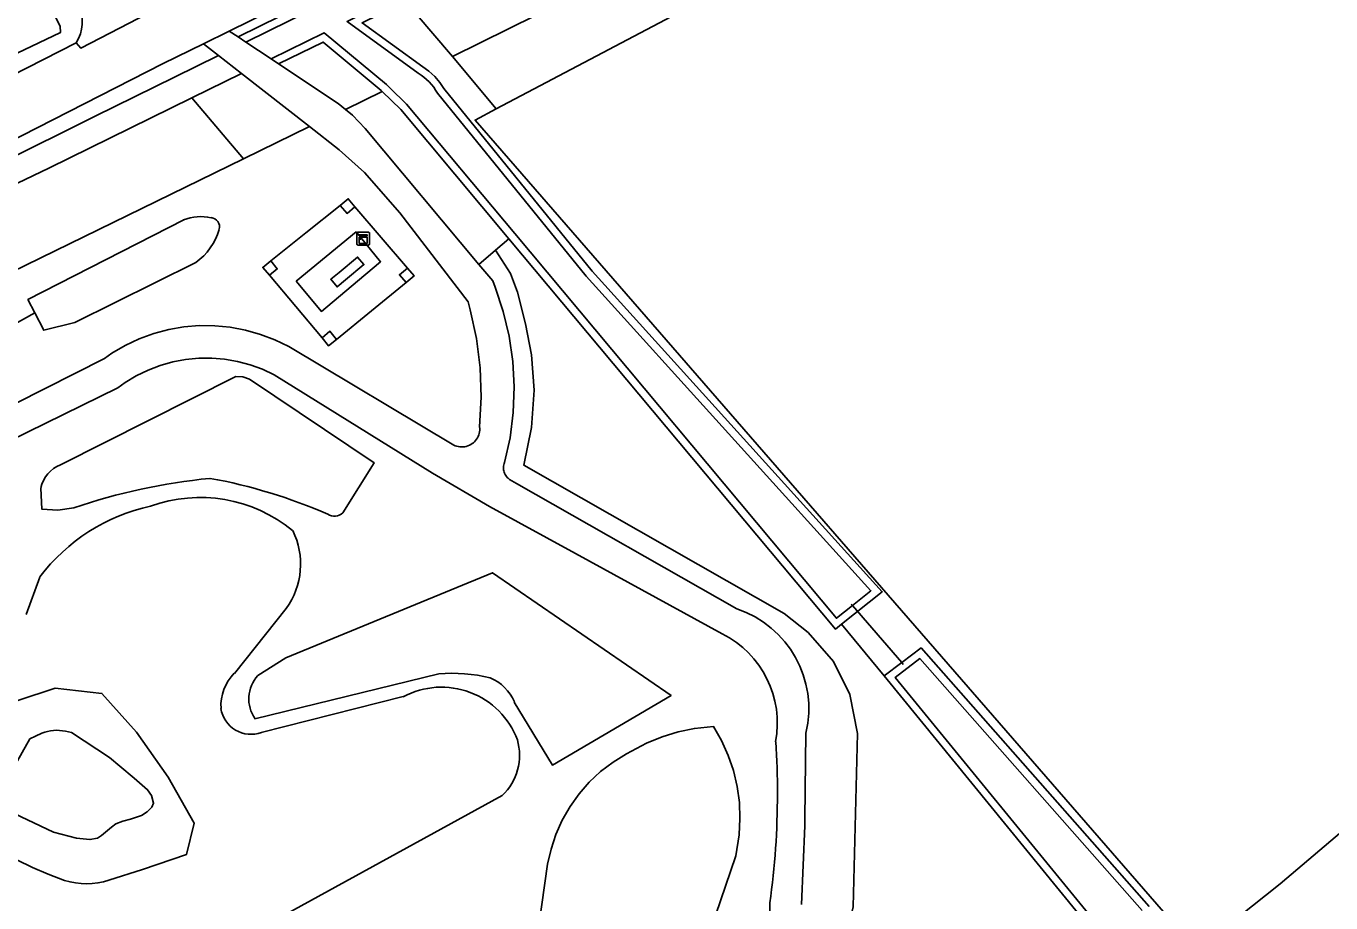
# Model space of a CAD drawing. Extents: x 157321 to 158827, y 386650 to 388532.
# Drawn here: x 158145.3 to 158246.4, y 386782 to 386849.9 of the extents above; entities that cross this region are included whole.
import ezdxf

# ---------------------------------------------------------------- set-up
doc = ezdxf.new("R2010")
doc.units = 0
for name, color, linetype in [('IMGEO_Bouwland', 7, 'Continuous'), ('IMGEO_Duiker', 7, 'Continuous'), ('IMGEO_Fietspad_gesloten', 7, 'Continuous'), ('IMGEO_Grasland_overig', 7, 'Continuous'), ('IMGEO_Groenvoorziening', 7, 'Continuous'), ('IMGEO_Hoogspanningsmast', 7, 'Continuous'), ('IMGEO_Kast', 7, 'Continuous'), ('IMGEO_Loofbos', 7, 'Continuous'), ('IMGEO_Meer_plas_ven_vijver', 7, 'Continuous'), ('IMGEO_Pand', 7, 'Continuous'), ('IMGEO_Voetpad_gesloten', 7, 'Continuous'), ('IMGEO_Waterloop', 7, 'Continuous')]:
    doc.layers.add(name, color=color, linetype=linetype)

msp = doc.modelspace()

# ---------------------------------------------------------------- linework, layer by layer
at = {"layer": 'IMGEO_Bouwland'}
msp.add_lwpolyline([(158181.71, 386843.44), (158180.07, 386842.58), (158234.95, 386779.48), (158235.86, 386778.22)], dxfattribs=at)
at = {"layer": 'IMGEO_Duiker'}
for points in [[(158145.97, 386827.66), (158138.89, 386823.71)], [(158213.24, 386800.41), (158213.12, 386800.56), (158209.3, 386804.98), (158209.2, 386805.09)]]:
    msp.add_lwpolyline(points, dxfattribs=at)
at = {"layer": 'IMGEO_Fietspad_gesloten'}
for points in [[(158300.36, 386917.23), (158294.06, 386915.13), (158273.06, 386904.89), (158206.9, 386872.04), (158161.03, 386849.47)], [(158149.19, 386848.57), (158149.55, 386848.14), (158153.28, 386850.08), (158155.21, 386851.08), (158155.06, 386851.39)], [(158159.04, 386848.49), (158161.03, 386849.47)], [(158128.78, 386838.38), (158131.69, 386839.63), (158135.37, 386841.41), (158137.81, 386842.77), (158149.19, 386848.57)], [(158130.75, 386834.17), (158134.04, 386835.91), (158140.07, 386838.87), (158155.92, 386846.96), (158159.04, 386848.49)]]:
    msp.add_lwpolyline(points, dxfattribs=at)
msp.add_arc((158146.57, 386850.21), 3.09, 327.9389, 23.4619, dxfattribs=at)
at = {"layer": 'IMGEO_Grasland_overig'}
for points in [[(158305.33, 386908.57), (158181.71, 386843.44)], [(158178.33, 386847.49), (158293.34, 386904.34)], [(158235.86, 386778.22), (158242.43, 386783.42), (158246.35, 386786.77), (158250.86, 386790.58), (158258.2, 386797.76), (158265.42, 386804.47), (158271.23, 386810.34), (158276.43, 386815.61), (158281.18, 386820.45), (158289.87, 386831.24), (158304.89, 386848.81), (158310.12, 386854.92), (158314.8, 386859.54), (158319.87, 386864.35), (158326.72, 386870.06), (158334.43, 386876.45)], [(158181.71, 386843.44), (158178.33, 386847.49)]]:
    msp.add_lwpolyline(points, dxfattribs=at)
at = {"layer": 'IMGEO_Groenvoorziening'}
for points in [[(158161.73, 386849.01), (158291.55, 386912.93), (158298.71, 386916.1), (158300.17, 386914.49)], [(158299.02, 386913.18), (158261.23, 386894.69), (158214.14, 386871.12), (158171.32, 386850.1), (158176.02, 386846.7), (158176.49, 386846.37), (158176.95, 386845.96), (158177.35, 386845.49), (158177.65, 386845.03), (158189.15, 386830.88), (158211.61, 386806.05), (158208.45, 386803.53)], [(158297.41, 386910.67), (158175.43, 386850.88), (158178.33, 386847.49)], [(158161.03, 386849.47), (158161.73, 386849.01)], [(158161.73, 386849.01), (158162.31, 386848.62)], [(158160.2, 386847.58), (158159.04, 386848.49)], [(158164.86, 386846.93), (158168.3, 386848.62), (158172.81, 386844.87), (158172.89, 386844.8)], [(158164.27, 386847.31), (158164.86, 386846.93)], [(158164.86, 386846.93), (158169.48, 386843.85), (158170.05, 386843.39)], [(158167.24, 386842.08), (158161.98, 386846.19)], [(158170.05, 386843.39), (158172.89, 386844.8)], [(158172.89, 386844.8), (158174.32, 386843.4), (158182.69, 386833.38)], [(158162.13, 386839.58), (158158.15, 386844.31)], [(158170.05, 386843.39), (158170.58, 386842.96), (158171.55, 386841.93), (158180.37, 386831.39)], [(158167.24, 386842.08), (158169.55, 386840.28), (158171.5, 386838.52), (158174.25, 386835.39), (158179.53, 386828.49), (158179.7, 386827.88), (158180.18, 386825.65), (158180.46, 386823.39), (158180.54, 386821.11), (158180.42, 386818.83), (158180.42, 386818.81), (158180.43, 386818.68), (158180.43, 386818.56), (158180.42, 386818.44), (158180.39, 386818.31), (158180.36, 386818.2), (158180.31, 386818.08), (158180.28, 386818.02), (158180.26, 386817.97), (158180.19, 386817.87), (158180.11, 386817.77), (158180.03, 386817.67), (158179.94, 386817.59), (158179.84, 386817.52), (158179.74, 386817.45), (158179.63, 386817.39), (158179.51, 386817.34), (158179.39, 386817.31), (158179.27, 386817.28), (158179.15, 386817.27), (158179.03, 386817.26), (158178.9, 386817.27), (158178.78, 386817.29), (158178.66, 386817.32), (158178.54, 386817.36), (158178.43, 386817.41), (158165.64, 386825.03), (158164.57, 386825.55), (158163.45, 386825.98), (158162.29, 386826.31), (158161.12, 386826.53), (158159.92, 386826.65), (158158.72, 386826.66), (158157.53, 386826.56), (158156.35, 386826.35), (158155.19, 386826.04), (158154.07, 386825.63), (158152.98, 386825.12), (158151.95, 386824.52), (158151.37, 386824.12), (158137.5, 386817.11)], [(158162.13, 386839.58), (158167.24, 386842.08)], [(158121.69, 386819.83), (158162.13, 386839.58)], [(158169.62, 386835.97), (158166.97, 386833.85), (158164.26, 386831.67)], [(158174.83, 386831.12), (158170.77, 386835.87)], [(158164.15, 386830.56), (158168.22, 386825.7)], [(158169.35, 386825.59), (158172.05, 386827.81), (158174.73, 386830.01)], [(158199.22, 386802.8), (158187.86, 386809), (158181.19, 386812.64), (158176.77, 386815.24), (158164.52, 386822.85), (158163.61, 386823.28), (158162.66, 386823.63), (158161.68, 386823.89), (158160.68, 386824.06), (158159.68, 386824.14), (158158.67, 386824.14), (158157.66, 386824.04), (158156.67, 386823.85), (158155.69, 386823.58), (158154.75, 386823.21), (158153.84, 386822.77), (158152.98, 386822.25), (158152.42, 386821.85), (158138.39, 386814.98)], [(158147.97, 386815.87), (158161.54, 386822.71), (158162.09, 386822.7), (158162.6, 386822.5), (158172.26, 386816.03), (158169.82, 386812.17)], [(158149, 386812.55), (158147.77, 386812.37), (158146.53, 386812.44), (158146.45, 386814.08)], [(158163.24, 386799.56), (158165.43, 386800.93), (158181.42, 386807.52), (158195.26, 386798.02), (158186.06, 386792.63), (158183.11, 386797.51)], [(158146.36, 386807.19), (158145.3, 386804.29)], [(158161.43, 386799.73), (158165.45, 386804.76)], [(158211.76, 386799.53), (158213.12, 386800.56), (158214.61, 386801.7), (158232.28, 386781.68)], [(158177.26, 386799.7), (158163.03, 386796.21)], [(158148.29, 386783.7), (158147.02, 386784.17), (158145.79, 386784.7), (158144.58, 386785.3), (158143.4, 386785.96), (158142.26, 386786.68), (158140.96, 386787.61), (158139.14, 386789.94), (158139.59, 386792.56), (158141.97, 386795.62), (158144.66, 386797.63), (158147.56, 386798.58), (158151.18, 386798.18), (158153.85, 386795.17), (158156.3, 386791.68), (158158.31, 386788.14), (158157.73, 386785.71), (158154.32, 386784.53), (158151.71, 386783.71)], [(158174.51, 386797.93), (158163.52, 386795.16)], [(158163.96, 386780.28), (158182.17, 386790.26)], [(158201.23, 386776), (158202.9, 386780.66), (158202.91, 386781.95)]]:
    msp.add_lwpolyline(points, dxfattribs=at)
for centre, radius, start, end in [((158148.8, 386813.62), 2.4, 110.0461, 168.8517), ((158164.2, 386767.93), 47.13, 95.6693, 108.811), ((158152.3, 386774.74), 40.74, 66.3069, 79.7526), ((158158.16, 386798.21), 14.83, 102.5257, 142.6877), ((158158.78, 386802.07), 11.28, 50.5689, 109.8991), ((158169.17, 386812.84), 0.935, 237.3485, 314.1218), ((158160.69, 386808.18), 5.87, 324.2959, 26.3515), ((158195.73, 386795.88), 7.75, 349.2579, 63.2185), ((158163.85, 386797.26), 3.46, 134.3849, 184.158), ((158165.23, 386797.75), 2.68, 137.7532, 215.0664), ((158178.24, 386786.88), 12.86, 76.5128, 94.3816), ((158179.83, 386796.1), 3.58, 23.3523, 66.6783), ((158177.47, 386792.38), 6.28, 20.5608, 118.0743), ((158162.71, 386797.35), 2.34, 188.4661, 290.326), ((158179.2, 386793.39), 4.32, 313.5401, 16.1713), ((158143.31, 386790.28), 60.19, 0.1271, 3.9525), ((158143.76, 386790.29), 59.73, 351.9735, 0.1189), ((158149.98, 386788.92), 5.49, 252.0444, 288.3578)]:
    msp.add_arc(centre, radius, start, end, dxfattribs=at)
at = {"layer": 'IMGEO_Hoogspanningsmast'}
for points in [[(158170.77, 386835.87), (158170.25, 386836.48), (158169.62, 386835.97)], [(158169.62, 386835.97), (158170.16, 386835.35), (158170.77, 386835.87)], [(158164.26, 386831.67), (158163.63, 386831.17), (158164.15, 386830.56)], [(158164.15, 386830.56), (158164.76, 386831.05), (158164.26, 386831.67)], [(158174.83, 386831.12), (158174.22, 386830.6), (158174.73, 386830.01)], [(158174.73, 386830.01), (158175.35, 386830.51), (158174.83, 386831.12)], [(158169.35, 386825.59), (158168.83, 386826.22), (158168.22, 386825.7)], [(158168.22, 386825.7), (158168.73, 386825.09), (158169.35, 386825.59)]]:
    msp.add_lwpolyline(points, dxfattribs=at)
at = {"layer": 'IMGEO_Kast'}
for p, q in [((158170.91, 386832.98), (158170.91, 386833.82)), ((158170.91, 386833.82), (158170.91, 386832.98)), ((158170.99, 386833.9), (158171.83, 386833.9)), ((158171.83, 386833.9), (158170.99, 386833.9)), ((158171.91, 386833.83), (158171.91, 386832.99)), ((158171.91, 386832.99), (158171.91, 386833.83)), ((158171.84, 386832.9), (158171, 386832.9)), ((158171, 386832.9), (158171.84, 386832.9))]:
    msp.add_line(p, q, dxfattribs=at)
for points in [[(158171.11, 386833.69), (158171.71, 386833.69), (158171.71, 386833.61), (158171.11, 386833.61), (158171.11, 386833.69)], [(158171.11, 386833.52), (158171.71, 386833.52), (158171.71, 386833.03), (158171.11, 386833.03), (158171.11, 386833.52)]]:
    msp.add_lwpolyline(points, dxfattribs=at)
msp.add_circle((158171.19, 386833.37), 0.0377, dxfattribs=at)
for centre, start, end in [((158170.99, 386833.82), 92.4484, 184.2845), ((158170.99, 386833.82), 92.4484, 184.2845), ((158171.83, 386833.82), 2.4484, 94.2845), ((158171.83, 386833.82), 2.4484, 94.2845), ((158170.99, 386832.98), 182.4484, 274.2845), ((158170.99, 386832.98), 182.4484, 274.2845), ((158171.83, 386832.98), 272.4484, 4.2845), ((158171.83, 386832.98), 272.4484, 4.2845)]:
    msp.add_arc(centre, 0.0779, start, end, dxfattribs=at)
at = {"layer": 'IMGEO_Loofbos'}
for points in [[(158182.69, 386833.38), (158181.66, 386832.49)], [(158182.69, 386833.38), (158207.98, 386803.16), (158208.45, 386803.53)], [(158181.66, 386832.49), (158180.37, 386831.39)], [(158207.6, 386773.97), (158209.36, 386781.66), (158209.7, 386795.06), (158209.11, 386798.08), (158207.83, 386800.64), (158205.87, 386802.9), (158204, 386804.37), (158183.86, 386815.84), (158184.44, 386818.76), (158184.65, 386821.66), (158184.44, 386824.39), (158183.99, 386826.8), (158183.37, 386829.24), (158182.83, 386830.69), (158181.66, 386832.49)], [(158180.37, 386831.39), (158181.44, 386830.12), (158181.63, 386829.64), (158182.26, 386827.76), (158182.71, 386825.84), (158182.99, 386823.89), (158183.1, 386821.92), (158183.03, 386819.94), (158182.78, 386817.98), (158182.36, 386816.05), (158182.33, 386815.97), (158182.3, 386815.87), (158182.28, 386815.78), (158182.27, 386815.68), (158182.27, 386815.65), (158182.27, 386815.59), (158182.28, 386815.49), (158182.3, 386815.4), (158182.33, 386815.31), (158182.36, 386815.22), (158182.4, 386815.13), (158182.45, 386815.05), (158182.5, 386814.97), (158182.57, 386814.9), (158182.63, 386814.84), (158182.71, 386814.78), (158182.74, 386814.75), (158183.29, 386814.44), (158200.34, 386804.72)], [(158208.45, 386803.53), (158211.76, 386799.53)], [(158211.76, 386799.53), (158228.09, 386779.53)], [(158183.45, 386768.97), (158185.69, 386784.94), (158185.96, 386786.12), (158186.34, 386787.26), (158186.83, 386788.37), (158187.43, 386789.41), (158188.13, 386790.4), (158188.92, 386791.3), (158189.8, 386792.13), (158190.76, 386792.86), (158191.79, 386793.5), (158193.36, 386794.32), (158194.56, 386794.81), (158195.8, 386795.19), (158197.06, 386795.46), (158198.54, 386795.61), (158199.16, 386794.53), (158199.68, 386793.38), (158200.08, 386792.2), (158200.37, 386790.97), (158200.54, 386789.73), (158200.59, 386788.48), (158200.53, 386787.23), (158200.26, 386785.6), (158196.74, 386775.21)], [(158205.7, 386795.11), (158205.62, 386788.46), (158205.6, 386787.91), (158205.36, 386781.82)]]:
    msp.add_lwpolyline(points, dxfattribs=at)
msp.add_arc((158197.77, 386796.99), 8.15, 346.6591, 71.6503, dxfattribs=at)
at = {"layer": 'IMGEO_Meer_plas_ven_vijver'}
for points in [[(158148.35, 386795.25), (158148.82, 386795.15), (158151.76, 386793.21), (158152.56, 386792.54), (158153.67, 386791.6), (158154.71, 386790.72), (158155.02, 386790.26), (158155.17, 386789.68), (158155.03, 386789.36), (158154.69, 386789), (158154.23, 386788.71), (158153.39, 386788.44), (158152.79, 386788.29), (158152.24, 386788.07), (158151.91, 386787.83), (158151.14, 386787.16), (158150.82, 386786.97), (158150.25, 386786.86), (158149.21, 386786.97)], [(158149.21, 386786.97), (158147.43, 386787.43), (158143.89, 386789.11), (158143.61, 386789.43), (158143.5, 386789.61), (158143.4, 386790.18), (158143.46, 386790.61), (158143.57, 386791.06), (158145.6, 386794.65), (158146.03, 386794.87), (158146.53, 386795.1)]]:
    msp.add_lwpolyline(points, dxfattribs=at)
msp.add_arc((158147.69, 386792.27), 3.05, 77.6033, 112.3878, dxfattribs=at)
at = {"layer": 'IMGEO_Pand'}
msp.add_lwpolyline([(158170.04, 386830.2), (158169.39, 386829.66), (158168.9, 386830.25), (158169.55, 386830.78), (158170.98, 386831.96), (158171.46, 386831.38), (158170.04, 386830.2)], dxfattribs=at)
at = {"layer": 'IMGEO_Voetpad_gesloten'}
msp.add_lwpolyline([(158166.22, 386830.09), (158168.17, 386827.76), (158170.47, 386829.69), (158172.76, 386831.61), (158170.86, 386833.92), (158168.53, 386832), (158166.22, 386830.09)], dxfattribs=at)
at = {"layer": 'IMGEO_Waterloop'}
for points in [[(158162.31, 386848.62), (158291.8, 386912.39), (158298.55, 386915.37), (158299.65, 386914.16), (158260.96, 386895.23), (158213.87, 386871.67), (158170.16, 386850.2), (158175.67, 386846.2)], [(158127.53, 386871.08), (158130.1, 386867.85), (158132.83, 386864.75), (158142.49, 386854.42), (158145.06, 386850.94), (158121.85, 386839.13), (158122.71, 386837.32), (158147.98, 386849.37), (158147.93, 386849.86), (158147.57, 386850.55)], [(158177.16, 386844.67), (158188.69, 386830.49), (158210.73, 386806.12), (158209.3, 386804.98), (158208.06, 386804), (158183.15, 386833.78), (158174.76, 386843.81), (158173.46, 386845.08), (158173.21, 386845.32), (158168.39, 386849.33), (158164.27, 386847.31)], [(158162.31, 386848.62), (158164.27, 386847.31)], [(158075.95, 386798.79), (158093.55, 386812.95), (158096.52, 386815.09), (158101.71, 386818.29), (158106.42, 386820.87), (158150.66, 386842.88), (158156.8, 386845.91), (158160.2, 386847.58)], [(158161.98, 386846.19), (158160.2, 386847.58)], [(158161.98, 386846.19), (158158.15, 386844.31)], [(158158.15, 386844.31), (158147.07, 386838.86), (158128.75, 386830.11), (158119.02, 386825.2), (158121.69, 386819.83)], [(158157.51, 386834.84), (158145.45, 386828.68), (158145.97, 386827.66), (158146.67, 386826.3), (158149.08, 386826.9), (158158.45, 386831.55)], [(158228.53, 386779.94), (158212.62, 386799.42), (158214.53, 386800.87), (158231.75, 386781.37)]]:
    msp.add_lwpolyline(points, dxfattribs=at)
for centre, radius, start, end in [((158173.57, 386842.67), 4.11, 29.0858, 59.2459), ((158158.85, 386831.44), 3.66, 77.7597, 111.5751), ((158159.56, 386834.3), 0.722, 345.4735, 84.5959), ((158155.72, 386835.39), 4.71, 305.3275, 344.2215)]:
    msp.add_arc(centre, radius, start, end, dxfattribs=at)

doc.saveas('drawing.dxf')
